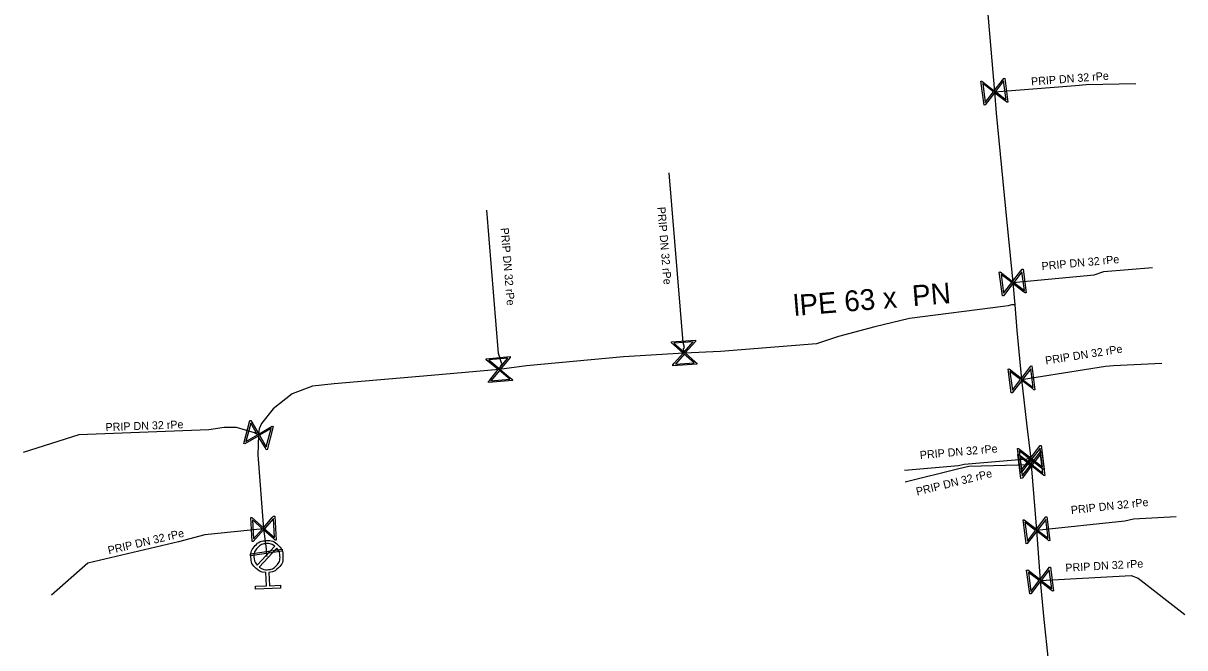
# Model space of a CAD drawing. Extents: x -643544 to -637295, y -1119190 to -1111715.
# Drawn here: x -641063.2 to -640990.7, y -1114646.2 to -1114607.2 of the extents above; entities that cross this region are included whole.
import ezdxf

# ---------------------------------------------------------------- set-up
doc = ezdxf.new("R2010")
doc.units = 0
for name, color, linetype in [('Default', 7, 'Continuous'), ('VP Hydrant', 7, 'Continuous'), ('VP Popis přípojky', 7, 'Continuous'), ('VP Přípojka', 7, 'Continuous'), ('VP Řad', 7, 'Continuous'), ('VP Řad - popis', 7, 'Continuous'), ('VP Šoupě', 7, 'Continuous')]:
    doc.layers.add(name, color=color, linetype=linetype)

msp = doc.modelspace()

# ---------------------------------------------------------------- linework, layer by layer
at = {"layer": 'Default'}
for points in [[(-641048.061, -1114641.518), (-641048.421, -1114641.5), (-641048.686, -1114641.249), (-641048.987, -1114640.965), (-641049, -1114640.549), (-641049.013, -1114640.135), (-641048.729, -1114639.834), (-641048.445, -1114639.533), (-641048.029, -1114639.52), (-641047.617, -1114639.508), (-641047.315, -1114639.79), (-641047.014, -1114640.073), (-641047.001, -1114640.487), (-641046.988, -1114640.903), (-641047.269, -1114641.204), (-641047.519, -1114641.474), (-641047.877, -1114641.513)], [(-641047.512, -1114639.868), (-641047.735, -1114639.701), (-641048.023, -1114639.71), (-641048.359, -1114639.72), (-641048.59, -1114639.965), (-641048.821, -1114640.21), (-641048.81, -1114640.547), (-641048.801, -1114640.836), (-641048.621, -1114641.047)], [(-641048.488, -1114641.172), (-641048.265, -1114641.343), (-641047.973, -1114641.334), (-641047.635, -1114641.323), (-641047.405, -1114641.079), (-641047.175, -1114640.834), (-641047.186, -1114640.496), (-641047.195, -1114640.204), (-641047.379, -1114639.993)]]:
    msp.add_open_spline(points, degree=3, dxfattribs=at)
at = {"layer": 'VP Hydrant'}
for points in [[(-641048.621, -1114641.047), (-641047.512, -1114639.868)], [(-641047.379, -1114639.993), (-641048.488, -1114641.172)], [(-641047.877, -1114641.513), (-641047.851, -1114642.333), (-641047.162, -1114642.311), (-641047.157, -1114642.495), (-641048.718, -1114642.543), (-641048.724, -1114642.36), (-641048.035, -1114642.338), (-641048.061, -1114641.518)]]:
    msp.add_lwpolyline(points, dxfattribs=at)
at = {"layer": 'VP Přípojka'}
for points in [[(-641002.565, -1114611.497), (-640997.49, -1114611.11), (-640996.84, -1114611.05), (-640993.73, -1114610.994)], [(-641021.94, -1114627.81), (-641021.98, -1114627.55), (-641021.93, -1114627.47), (-641022, -1114627.15), (-641022.876, -1114616.558)], [(-641033.49, -1114628.84), (-641033.32, -1114628.48), (-641033.54, -1114627.85), (-641034.269, -1114618.892)], [(-641001.42, -1114623.407), (-640996.34, -1114622.94), (-640995.73, -1114622.72), (-640992.688, -1114622.463)], [(-641000.87, -1114629.46), (-640995.62, -1114628.64), (-640995.13, -1114628.59), (-640992.101, -1114628.437)], [(-641048.53, -1114632.93), (-641048.77, -1114632.79), (-641049.9, -1114632.45), (-641050.68, -1114632.46), (-641051.64, -1114632.61), (-641059.76, -1114632.91), (-641063.223, -1114634.03)], [(-641000.29, -1114634.42), (-641004.46, -1114634.77), (-641004.81, -1114634.86), (-641008.188, -1114635.149)], [(-641000.259, -1114634.798), (-641000.34, -1114634.8), (-641004.17, -1114634.9), (-641004.78, -1114635.03), (-641008.146, -1114635.864)], [(-640999.934, -1114638.871), (-640994.41, -1114638.29), (-640993.87, -1114638.17), (-640991.207, -1114638.019)], [(-641048.22, -1114638.78), (-641051.89, -1114639.15), (-641053.53, -1114639.59), (-641059.19, -1114640.92), (-641061.462, -1114642.923)], [(-640999.71, -1114642.01), (-640994.03, -1114641.69), (-640993.58, -1114641.87), (-640990.675, -1114644.127)]]:
    msp.add_lwpolyline(points, dxfattribs=at)
at = {"layer": 'VP Řad'}
for points in [[(-641005.53, -1114577.9), (-641005.1, -1114582.42), (-641005.01, -1114583.15), (-641004.63, -1114588.03), (-641004.52, -1114589.09), (-641004.167, -1114593.648), (-641004.06, -1114595.03), (-641003.666, -1114599.532), (-641003.53, -1114600.96), (-641003.048, -1114605.985), (-641002.96, -1114606.91), (-641002.565, -1114611.497), (-641002.45, -1114612.84), (-641001.88, -1114618.81), (-641001.42, -1114623.407), (-641001.28, -1114624.81)], [(-641001.28, -1114624.81), (-641001.49, -1114624.81), (-641001.71, -1114624.87), (-641002.01, -1114624.9), (-641007.87, -1114625.66), (-641010.03, -1114626.18), (-641012.3, -1114626.77), (-641013.68, -1114627.23), (-641019.67, -1114627.72), (-641021.94, -1114627.81), (-641025.74, -1114628.04), (-641031.78, -1114628.62), (-641033.49, -1114628.84), (-641037.751, -1114629.208), (-641043.8, -1114629.73), (-641045.16, -1114629.87), (-641046.43, -1114630.35), (-641047.62, -1114631.29), (-641048.35, -1114632.22), (-641048.49, -1114632.55), (-641048.53, -1114632.93), (-641048.56, -1114634.17), (-641048.22, -1114638.78), (-641048.05, -1114640.03), (-641048.04, -1114640.27), (-641048, -1114640.52)], [(-641001.28, -1114624.81), (-641001.17, -1114626.4), (-641000.87, -1114629.46), (-641000.53, -1114632.366), (-641000.29, -1114634.42), (-641000.259, -1114634.798), (-640999.934, -1114638.871), (-640999.71, -1114642.01), (-640999.49, -1114644.23), (-640999.19, -1114647.2)]]:
    msp.add_lwpolyline(points, dxfattribs=at)
at = {"layer": 'VP Šoupě'}
for points in [[(-641001.917, -1114610.657), (-641001.725, -1114612.145), (-641001.79, -1114612.153), (-641001.89, -1114612.071), (-641002.555, -1114611.559), (-641003.147, -1114612.328), (-641003.213, -1114612.337), (-641003.405, -1114610.849), (-641003.34, -1114610.841), (-641002.571, -1114611.436), (-641002.059, -1114610.77), (-641001.983, -1114610.666), (-641001.917, -1114610.657)], [(-641001.99, -1114610.825), (-641002.502, -1114611.49), (-641001.838, -1114612), (-641001.99, -1114610.825)], [(-641003.139, -1114612.174), (-641002.625, -1114611.506), (-641003.292, -1114610.993), (-641003.139, -1114612.174)], [(-641000.772, -1114622.567), (-641000.58, -1114624.055), (-641000.645, -1114624.063), (-641000.745, -1114623.981), (-641001.41, -1114623.469), (-641002.002, -1114624.238), (-641002.068, -1114624.247), (-641002.26, -1114622.759), (-641002.195, -1114622.751), (-641001.426, -1114623.346), (-641000.914, -1114622.68), (-641000.838, -1114622.576), (-641000.772, -1114622.567)], [(-641001.994, -1114624.084), (-641001.48, -1114623.416), (-641002.147, -1114622.903), (-641001.994, -1114624.084)], [(-641000.845, -1114622.735), (-641001.357, -1114623.4), (-641000.693, -1114623.91), (-641000.845, -1114622.735)], [(-641021.145, -1114628.513), (-641022.643, -1114628.605), (-641022.647, -1114628.539), (-641022.558, -1114628.445), (-641022.003, -1114627.815), (-641022.731, -1114627.173), (-641022.735, -1114627.107), (-641021.237, -1114627.015), (-641021.233, -1114627.081), (-641021.879, -1114627.808), (-641021.248, -1114628.363), (-641021.149, -1114628.447), (-641021.145, -1114628.513)], [(-641022.577, -1114627.192), (-641021.944, -1114627.749), (-641021.388, -1114627.119), (-641022.577, -1114627.192)], [(-641032.673, -1114629.517), (-641034.167, -1114629.657), (-641034.173, -1114629.591), (-641034.088, -1114629.495), (-641033.553, -1114628.847), (-641034.3, -1114628.229), (-641034.307, -1114628.163), (-641032.813, -1114628.023), (-641032.807, -1114628.089), (-641033.429, -1114628.836), (-641032.781, -1114629.371), (-641032.68, -1114629.451), (-641032.673, -1114629.517)], [(-641034.146, -1114628.242), (-641033.496, -1114628.78), (-641032.96, -1114628.131), (-641034.146, -1114628.242)], [(-641021.308, -1114628.429), (-641021.937, -1114627.874), (-641022.49, -1114628.501), (-641021.308, -1114628.429)], [(-641032.839, -1114629.438), (-641033.485, -1114628.904), (-641034.018, -1114629.548), (-641032.839, -1114629.438)], [(-641000.222, -1114628.62), (-641000.03, -1114630.108), (-641000.095, -1114630.116), (-641000.195, -1114630.034), (-641000.86, -1114629.522), (-641001.452, -1114630.291), (-641001.518, -1114630.3), (-641001.71, -1114628.812), (-641001.645, -1114628.804), (-641000.876, -1114629.399), (-641000.364, -1114628.733), (-641000.288, -1114628.629), (-641000.222, -1114628.62)], [(-641001.444, -1114630.137), (-641000.93, -1114629.469), (-641001.597, -1114628.956), (-641001.444, -1114630.137)], [(-641000.295, -1114628.788), (-641000.807, -1114629.453), (-641000.143, -1114629.963), (-641000.295, -1114628.788)], [(-641047.615, -1114632.394), (-641047.994, -1114633.845), (-641048.058, -1114633.829), (-641048.119, -1114633.716), (-641048.545, -1114632.991), (-641049.382, -1114633.483), (-641049.445, -1114633.466), (-641049.066, -1114632.015), (-641049.002, -1114632.031), (-641048.513, -1114632.871), (-641047.789, -1114632.445), (-641047.678, -1114632.377), (-641047.615, -1114632.394)], [(-641049.316, -1114633.342), (-641048.589, -1114632.915), (-641049.015, -1114632.19), (-641049.316, -1114633.342)], [(-641047.745, -1114632.523), (-641048.469, -1114632.947), (-641048.045, -1114633.669), (-641047.745, -1114632.523)], [(-640999.642, -1114633.58), (-640999.45, -1114635.068), (-640999.515, -1114635.076), (-640999.615, -1114634.994), (-641000.28, -1114634.482), (-641000.872, -1114635.251), (-641000.938, -1114635.26), (-641001.13, -1114633.772), (-641001.065, -1114633.764), (-641000.296, -1114634.359), (-640999.784, -1114633.693), (-640999.708, -1114633.589), (-640999.642, -1114633.58)], [(-640999.611, -1114633.958), (-640999.419, -1114635.446), (-640999.484, -1114635.454), (-640999.584, -1114635.372), (-641000.249, -1114634.86), (-641000.841, -1114635.629), (-641000.907, -1114635.638), (-641001.099, -1114634.15), (-641001.034, -1114634.142), (-641000.265, -1114634.737), (-640999.753, -1114634.071), (-640999.677, -1114633.967), (-640999.611, -1114633.958)], [(-641000.864, -1114635.097), (-641000.35, -1114634.429), (-641001.017, -1114633.916), (-641000.864, -1114635.097)], [(-640999.715, -1114633.748), (-641000.227, -1114634.413), (-640999.563, -1114634.923), (-640999.715, -1114633.748)], [(-640999.684, -1114634.126), (-641000.196, -1114634.791), (-640999.532, -1114635.301), (-640999.684, -1114634.126)], [(-641000.833, -1114635.475), (-641000.319, -1114634.807), (-641000.986, -1114634.294), (-641000.833, -1114635.475)], [(-641047.517, -1114637.985), (-641047.425, -1114639.483), (-641047.491, -1114639.487), (-641047.585, -1114639.398), (-641048.215, -1114638.843), (-641048.857, -1114639.571), (-641048.923, -1114639.575), (-641049.015, -1114638.077), (-641048.949, -1114638.073), (-641048.222, -1114638.719), (-641047.667, -1114638.088), (-641047.583, -1114637.989), (-641047.517, -1114637.985)], [(-641048.838, -1114639.417), (-641048.281, -1114638.784), (-641048.911, -1114638.228), (-641048.838, -1114639.417)], [(-641047.601, -1114638.148), (-641048.156, -1114638.777), (-641047.529, -1114639.33), (-641047.601, -1114638.148)], [(-640999.286, -1114638.031), (-640999.094, -1114639.519), (-640999.159, -1114639.527), (-640999.259, -1114639.445), (-640999.924, -1114638.933), (-641000.516, -1114639.702), (-641000.582, -1114639.711), (-641000.774, -1114638.223), (-641000.709, -1114638.215), (-640999.94, -1114638.81), (-640999.428, -1114638.144), (-640999.352, -1114638.04), (-640999.286, -1114638.031)], [(-641000.508, -1114639.548), (-640999.994, -1114638.88), (-641000.661, -1114638.367), (-641000.508, -1114639.548)], [(-640999.359, -1114638.199), (-640999.871, -1114638.864), (-640999.207, -1114639.374), (-640999.359, -1114638.199)], [(-641047.042, -1114640.185), (-641049.02, -1114640.478), (-641049.038, -1114640.355), (-641047.06, -1114640.062), (-641047.042, -1114640.185)], [(-640999.062, -1114641.17), (-640998.87, -1114642.658), (-640998.935, -1114642.666), (-640999.035, -1114642.584), (-640999.7, -1114642.072), (-641000.292, -1114642.841), (-641000.358, -1114642.85), (-641000.55, -1114641.362), (-641000.485, -1114641.354), (-640999.716, -1114641.949), (-640999.204, -1114641.283), (-640999.128, -1114641.179), (-640999.062, -1114641.17)], [(-640999.135, -1114641.338), (-640999.647, -1114642.003), (-640998.983, -1114642.513), (-640999.135, -1114641.338)], [(-641000.284, -1114642.687), (-640999.77, -1114642.019), (-641000.437, -1114641.506), (-641000.284, -1114642.687)]]:
    msp.add_lwpolyline(points, dxfattribs=at)

# ---------------------------------------------------------------- texts
at = {"layer": 'VP Popis přípojky'}
for rotation, p in [(4.36072, (-641000.256, -1114611.113)), (274.72783, (-641023.617, -1114618.708)), (274.65246, (-641033.403, -1114620.011)), (5.25239, (-640999.595, -1114622.638)), (8.87733, (-640999.35, -1114628.532)), (2.11588, (-641058.073, -1114632.688)), (4.88995, (-641007.202, -1114634.429)), (13.91603, (-641007.392, -1114636.712)), (6.00415, (-640997.762, -1114637.862)), (13.22359, (-641057.875, -1114640.381)), (3.22452, (-640998.117, -1114641.469))]:
    msp.add_text('PRIP DN 32 rPe', height=0.5, rotation=rotation, dxfattribs=at).set_placement(p)
at = {"layer": 'VP Řad - popis'}
msp.add_text('lPE 63 x  PN ', height=1.3, rotation=4.67655, dxfattribs=at).set_placement((-641015.067, -1114625.498))

doc.saveas('drawing.dxf')
